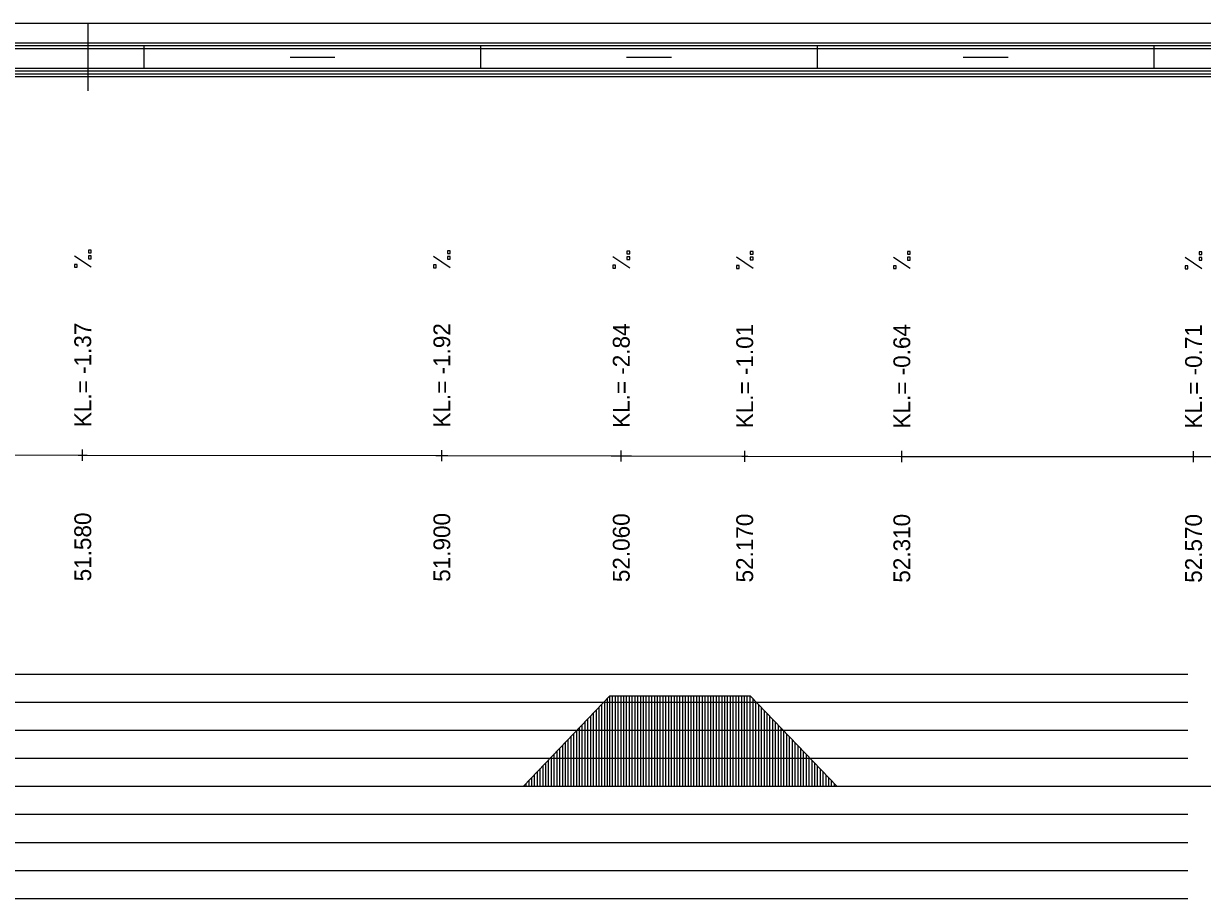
# Model space of a CAD drawing. Extents: x 2 to 10148, y 0 to 380.
# Drawn here: x 5454.3 to 5559.3, y 302 to 380 of the extents above; entities that cross this region are included whole.
import ezdxf

# ---------------------------------------------------------------- set-up
doc = ezdxf.new("R2010")
doc.units = 0
for name, color, linetype in [('NIVELETA_CARA', 7, 'Continuous'), ('NIVELETA_TEXT', 7, 'Continuous'), ('RAM', 7, 'Continuous'), ('ZRYCHL_CARA_C', 7, 'Continuous'), ('ZRYCHL_RASTR', 7, 'Continuous')]:
    doc.layers.add(name, color=color, linetype=linetype)

msp = doc.modelspace()

# ---------------------------------------------------------------- linework, layer by layer
at = {"layer": 'NIVELETA_CARA'}
for p, q in [((5444.24, 341.55), (5459.12, 341.53)), ((5459.12, 341.53), (5459.52, 341.52)), ((5459.52, 341.02), (5459.52, 342.02)), ((5459.52, 341.52), (5459.93, 341.52)), ((5459.93, 341.52), (5490.98, 341.48)), ((5490.98, 341.48), (5491.53, 341.48)), ((5491.53, 340.98), (5491.53, 341.98)), ((5491.53, 341.48), (5492.07, 341.48)), ((5492.07, 341.48), (5506.61, 341.45)), ((5506.61, 341.45), (5507.52, 341.45)), ((5507.52, 340.95), (5507.52, 341.95)), ((5507.52, 341.45), (5508.44, 341.45)), ((5508.44, 341.45), (5518.25, 341.42)), ((5518.52, 340.92), (5518.52, 341.92)), ((5532.52, 340.9), (5532.52, 341.9)), ((5558.52, 340.89), (5558.52, 341.89)), ((5518.25, 341.42), (5518.52, 341.42)), ((5518.52, 341.42), (5518.8, 341.42)), ((5518.8, 341.42), (5532.43, 341.4)), ((5532.43, 341.4), (5532.52, 341.4)), ((5532.52, 341.4), (5532.62, 341.4)), ((5532.62, 341.4), (5558.51, 341.39)), ((5558.51, 341.39), (5558.52, 341.39)), ((5558.52, 341.39), (5558.54, 341.39)), ((5558.54, 341.39), (5584.95, 341.37))]:
    msp.add_line(p, q, dxfattribs=at)
at = {"layer": 'NIVELETA_TEXT'}
for p, q in [((5460.27, 359.79), (5460.03, 359.79)), ((5460.03, 359.79), (5460.03, 359.55)), ((5460.03, 359.55), (5460.27, 359.55)), ((5460.03, 359.55), (5460.03, 359.55)), ((5460.27, 359.55), (5460.27, 359.79)), ((5492.27, 359.75), (5492.03, 359.75)), ((5492.03, 359.75), (5492.03, 359.51)), ((5492.03, 359.51), (5492.03, 359.5)), ((5492.03, 359.5), (5492.27, 359.5)), ((5492.27, 359.5), (5492.27, 359.75)), ((5508.27, 359.72), (5508.03, 359.72)), ((5508.03, 359.72), (5508.03, 359.48)), ((5508.03, 359.48), (5508.03, 359.47)), ((5508.03, 359.47), (5508.27, 359.47)), ((5508.27, 359.47), (5508.27, 359.72)), ((5519.27, 359.69), (5519.02, 359.69)), ((5519.02, 359.69), (5519.02, 359.44)), ((5519.02, 359.44), (5519.27, 359.44)), ((5519.02, 359.44), (5519.03, 359.44)), ((5519.27, 359.44), (5519.27, 359.69)), ((5533.27, 359.67), (5533.02, 359.67)), ((5533.02, 359.67), (5533.02, 359.43)), ((5533.02, 359.43), (5533.27, 359.43)), ((5533.02, 359.43), (5533.03, 359.43)), ((5533.27, 359.43), (5533.27, 359.67)), ((5559.27, 359.66), (5559.02, 359.66)), ((5559.02, 359.66), (5559.02, 359.41)), ((5559.02, 359.41), (5559.27, 359.41)), ((5559.02, 359.41), (5559.03, 359.41)), ((5559.27, 359.41), (5559.27, 359.66)), ((5460.27, 358.28), (5458.78, 359.27)), ((5459.03, 358.52), (5458.78, 358.52)), ((5458.78, 358.52), (5458.78, 358.28)), ((5458.78, 358.28), (5459.03, 358.28)), ((5458.78, 358.28), (5458.78, 358.28)), ((5459.03, 358.28), (5459.03, 358.52)), ((5460.27, 359.28), (5460.03, 359.28)), ((5460.03, 359.28), (5460.03, 359.04)), ((5460.03, 359.04), (5460.03, 359.03)), ((5460.03, 359.03), (5460.27, 359.03)), ((5460.27, 359.03), (5460.27, 359.28)), ((5492.27, 358.23), (5490.78, 359.22)), ((5491.03, 358.48), (5490.78, 358.48)), ((5490.78, 358.48), (5490.78, 358.24)), ((5490.78, 358.24), (5490.78, 358.23)), ((5491.03, 358.23), (5491.03, 358.48)), ((5492.27, 359.24), (5492.03, 359.24)), ((5492.03, 359.24), (5492.03, 359)), ((5492.03, 359), (5492.03, 358.99)), ((5492.03, 358.99), (5492.27, 358.99)), ((5492.27, 358.99), (5492.27, 359.24)), ((5508.27, 358.2), (5506.78, 359.19)), ((5507.02, 358.45), (5506.78, 358.45)), ((5506.78, 358.45), (5506.78, 358.21)), ((5507.02, 358.2), (5507.02, 358.45)), ((5508.27, 359.21), (5508.03, 359.21)), ((5508.03, 359.21), (5508.03, 358.96)), ((5508.03, 358.96), (5508.27, 358.96)), ((5508.03, 358.96), (5508.03, 358.96)), ((5508.27, 358.96), (5508.27, 359.21)), ((5519.27, 358.17), (5517.78, 359.16)), ((5518.02, 358.42), (5517.78, 358.42)), ((5517.78, 358.42), (5517.78, 358.18)), ((5518.02, 358.17), (5518.02, 358.42)), ((5519.27, 359.18), (5519.02, 359.18)), ((5519.02, 359.18), (5519.02, 358.93)), ((5519.02, 358.93), (5519.27, 358.93)), ((5519.02, 358.93), (5519.03, 358.93)), ((5519.27, 358.93), (5519.27, 359.18)), ((5533.27, 358.16), (5531.78, 359.15)), ((5532.02, 358.4), (5531.78, 358.4)), ((5531.78, 358.4), (5531.78, 358.16)), ((5532.02, 358.16), (5532.02, 358.4)), ((5533.27, 359.16), (5533.02, 359.16)), ((5533.02, 359.16), (5533.02, 358.92)), ((5533.02, 358.92), (5533.03, 358.91)), ((5533.02, 358.91), (5533.27, 358.91)), ((5533.27, 358.91), (5533.27, 359.16)), ((5559.27, 358.14), (5557.78, 359.13)), ((5558.02, 358.39), (5557.78, 358.39)), ((5557.78, 358.39), (5557.78, 358.15)), ((5558.02, 358.14), (5558.02, 358.39)), ((5559.27, 359.15), (5559.02, 359.15)), ((5559.02, 359.15), (5559.02, 358.9)), ((5559.02, 358.9), (5559.27, 358.9)), ((5559.02, 358.9), (5559.03, 358.9)), ((5559.27, 358.9), (5559.27, 359.15)), ((5490.78, 358.23), (5491.03, 358.23)), ((5506.78, 358.21), (5506.78, 358.2)), ((5506.78, 358.2), (5507.02, 358.2)), ((5517.78, 358.18), (5517.78, 358.17)), ((5517.78, 358.17), (5518.02, 358.17)), ((5531.78, 358.16), (5532.02, 358.16)), ((5531.78, 358.16), (5531.78, 358.16)), ((5557.78, 358.15), (5557.78, 358.14)), ((5557.78, 358.14), (5558.02, 358.14))]:
    msp.add_line(p, q, dxfattribs=at)
at = {"layer": 'RAM'}
for p, q in [((5974.91, 380), (5128.6, 380)), ((5460, 374), (5460, 380)), ((5974.91, 378.25), (5128.6, 378.25)), ((5974.91, 378), (5128.6, 378)), ((5974.91, 377.75), (5128.6, 377.75)), ((5465, 376), (5465, 378)), ((5495, 376), (5495, 378)), ((5525, 376), (5525, 378)), ((5555, 376), (5555, 378)), ((5478, 377), (5482, 377)), ((5508, 377), (5512, 377)), ((5538, 377), (5542, 377)), ((5974.91, 376), (5128.6, 376)), ((5974.91, 375.75), (5128.6, 375.75)), ((5974.91, 375.5), (5128.6, 375.5)), ((5974.91, 375.25), (5128.6, 375.25))]:
    msp.add_line(p, q, dxfattribs=at)
at = {"layer": 'ZRYCHL_CARA_C'}
for p, q in [((5498.8, 312), (5506.5, 320.05)), ((5506.05, 312), (5506.05, 319.58)), ((5506.3, 312), (5506.3, 319.84)), ((5506.5, 312), (5506.5, 320.05)), ((5506.5, 320.05), (5519.02, 320.05)), ((5506.75, 312), (5506.75, 320.05)), ((5507, 312), (5507, 320.05)), ((5507.25, 312), (5507.25, 320.05)), ((5507.5, 312), (5507.5, 320.05)), ((5507.75, 312), (5507.75, 320.05)), ((5508, 312), (5508, 320.05)), ((5508.25, 312), (5508.25, 320.05)), ((5508.5, 312), (5508.5, 320.05)), ((5508.75, 312), (5508.75, 320.05)), ((5509, 312), (5509, 320.05)), ((5509.25, 312), (5509.25, 320.05)), ((5509.5, 312), (5509.5, 320.05)), ((5509.75, 312), (5509.75, 320.05)), ((5510, 312), (5510, 320.05)), ((5510.25, 312), (5510.25, 320.05)), ((5510.5, 312), (5510.5, 320.05)), ((5510.75, 312), (5510.75, 320.05)), ((5511, 312), (5511, 320.05)), ((5511.25, 312), (5511.25, 320.05)), ((5511.5, 312), (5511.5, 320.05)), ((5511.75, 312), (5511.75, 320.05)), ((5512, 312), (5512, 320.05)), ((5512.25, 312), (5512.25, 320.05)), ((5512.5, 312), (5512.5, 320.05)), ((5512.75, 312), (5512.75, 320.05)), ((5513, 312), (5513, 320.05)), ((5513.25, 312), (5513.25, 320.05)), ((5513.5, 312), (5513.5, 320.05)), ((5513.75, 312), (5513.75, 320.05)), ((5514, 312), (5514, 320.05)), ((5514.25, 312), (5514.25, 320.05)), ((5514.5, 312), (5514.5, 320.05)), ((5514.75, 312), (5514.75, 320.05)), ((5515, 312), (5515, 320.05)), ((5515.25, 312), (5515.25, 320.05)), ((5515.5, 312), (5515.5, 320.05)), ((5515.75, 312), (5515.75, 320.05)), ((5516, 312), (5516, 320.05)), ((5516.25, 312), (5516.25, 320.05)), ((5516.5, 312), (5516.5, 320.05)), ((5516.75, 312), (5516.75, 320.05)), ((5517, 312), (5517, 320.05)), ((5517.25, 312), (5517.25, 320.05)), ((5517.5, 312), (5517.5, 320.05)), ((5517.75, 312), (5517.75, 320.05)), ((5518, 312), (5518, 320.05)), ((5518.25, 312), (5518.25, 320.05)), ((5518.5, 312), (5518.5, 320.05)), ((5518.75, 312), (5518.75, 320.05)), ((5519, 312), (5519, 320.05)), ((5519.02, 312), (5519.02, 320.05)), ((5519.02, 320.05), (5526.72, 312)), ((5519.27, 312), (5519.27, 319.79)), ((5519.52, 312), (5519.52, 319.53)), ((5505.05, 312), (5505.05, 318.54)), ((5505.3, 312), (5505.3, 318.8)), ((5505.55, 312), (5505.55, 319.06)), ((5505.8, 312), (5505.8, 319.32)), ((5519.77, 312), (5519.77, 319.27)), ((5520.02, 312), (5520.02, 319.01)), ((5520.27, 312), (5520.27, 318.75)), ((5520.52, 312), (5520.52, 318.48)), ((5504.05, 312), (5504.05, 317.49)), ((5504.3, 312), (5504.3, 317.75)), ((5504.55, 312), (5504.55, 318.01)), ((5504.8, 312), (5504.8, 318.28)), ((5520.77, 312), (5520.77, 318.22)), ((5521.02, 312), (5521.02, 317.96)), ((5521.27, 312), (5521.27, 317.7)), ((5521.52, 312), (5521.52, 317.44)), ((5503.05, 312), (5503.05, 316.44)), ((5503.3, 312), (5503.3, 316.71)), ((5503.55, 312), (5503.55, 316.97)), ((5503.8, 312), (5503.8, 317.23)), ((5521.77, 312), (5521.77, 317.18)), ((5522.02, 312), (5522.02, 316.92)), ((5522.27, 312), (5522.27, 316.65)), ((5522.52, 312), (5522.52, 316.39)), ((5502.05, 312), (5502.05, 315.4)), ((5502.3, 312), (5502.3, 315.66)), ((5502.55, 312), (5502.55, 315.92)), ((5502.8, 312), (5502.8, 316.18)), ((5522.77, 312), (5522.77, 316.13)), ((5523.02, 312), (5523.02, 315.87)), ((5523.27, 312), (5523.27, 315.61)), ((5523.52, 312), (5523.52, 315.35)), ((5501.05, 312), (5501.05, 314.35)), ((5501.3, 312), (5501.3, 314.61)), ((5501.55, 312), (5501.55, 314.88)), ((5501.8, 312), (5501.8, 315.14)), ((5523.77, 312), (5523.77, 315.09)), ((5524.02, 312), (5524.02, 314.82)), ((5524.27, 312), (5524.27, 314.56)), ((5524.52, 312), (5524.52, 314.3)), ((5500.05, 312), (5500.05, 313.31)), ((5500.3, 312), (5500.3, 313.57)), ((5500.55, 312), (5500.55, 313.83)), ((5500.8, 312), (5500.8, 314.09)), ((5524.77, 312), (5524.77, 314.04)), ((5525.02, 312), (5525.02, 313.78)), ((5525.27, 312), (5525.27, 313.52)), ((5525.52, 312), (5525.52, 313.26)), ((5499.05, 312), (5499.05, 312.26)), ((5499.3, 312), (5499.3, 312.52)), ((5499.55, 312), (5499.55, 312.78)), ((5499.8, 312), (5499.8, 313.05)), ((5525.77, 312), (5525.77, 312.99)), ((5526.02, 312), (5526.02, 312.73)), ((5526.27, 312), (5526.27, 312.47)), ((5526.52, 312), (5526.52, 312.21)), ((5128.6, 312), (5974.91, 312))]:
    msp.add_line(p, q, dxfattribs=at)
at = {"layer": 'ZRYCHL_RASTR'}
for p, q in [((5369.45, 322), (5558, 322)), ((5369.42, 319.5), (5558, 319.5)), ((5369.48, 317), (5558, 317)), ((5369.47, 314.5), (5558, 314.5)), ((5362, 309.5), (5558, 309.5)), ((5362, 307), (5558, 307)), ((5362, 304.5), (5558, 304.5)), ((5362, 302), (5558, 302))]:
    msp.add_line(p, q, dxfattribs=at)

# ---------------------------------------------------------------- texts
at = {"layer": 'NIVELETA_TEXT'}
for s, p in [('KL.= -1.37', (5460.28, 344.02)), ('KL.= -1.92', (5492.28, 343.98)), ('KL.= -2.84', (5508.27, 343.95)), ('KL.= -1.01', (5519.27, 343.92)), ('KL.= -0.64', (5533.27, 343.9)), ('KL.= -0.71', (5559.27, 343.89)), ('51.580', (5460.28, 330.27)), ('51.900', (5492.28, 330.23)), ('52.060', (5508.27, 330.2)), ('52.170', (5519.27, 330.17)), ('52.310', (5533.27, 330.15)), ('52.570', (5559.27, 330.14))]:
    msp.add_text(s, height=1.5, rotation=90, dxfattribs=at).set_placement(p)

doc.saveas('drawing.dxf')
